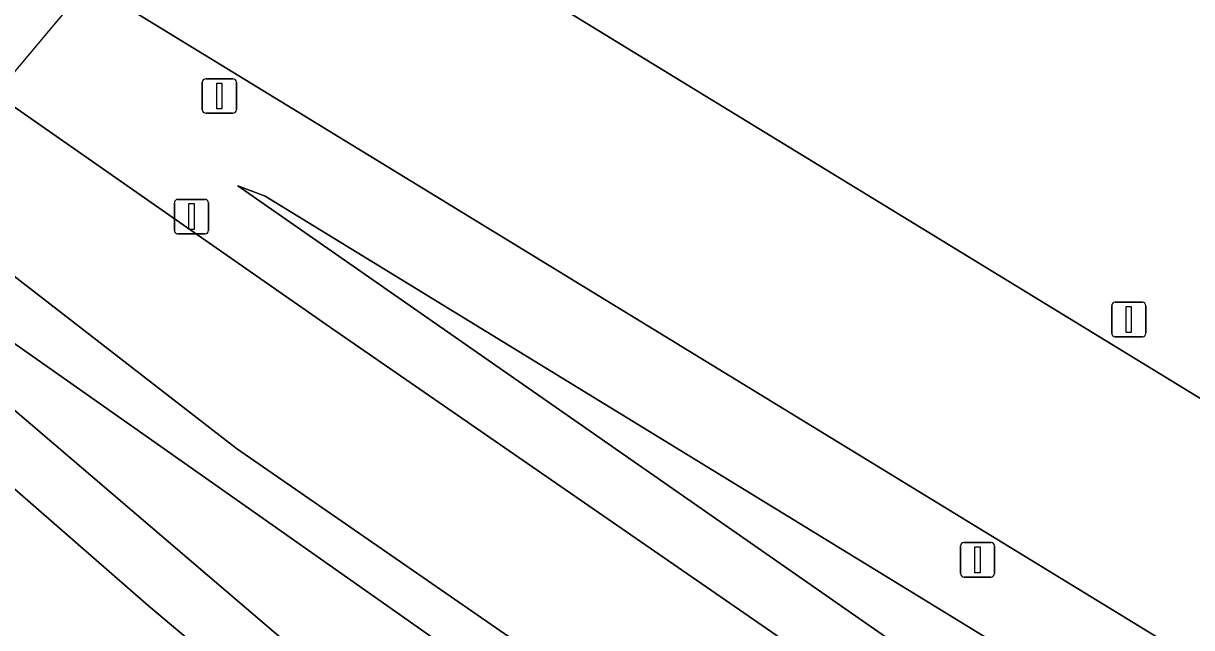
# Model space of a CAD drawing. Extents: x 156412 to 157779, y 382335 to 383768.
# Drawn here: x 157105.64 to 157139.55, y 382807.31 to 382824.84 of the extents above; entities that cross this region are included whole.
import ezdxf

# ---------------------------------------------------------------- set-up
doc = ezdxf.new("R2010")
doc.units = 0
for name, color, linetype in [('IMGEO_Berm_groen', 7, 'Continuous'), ('IMGEO_Duiker', 7, 'Continuous'), ('IMGEO_Fietspad_gesloten', 7, 'Continuous'), ('IMGEO_Groenvoorziening', 7, 'Continuous'), ('IMGEO_Lichtmast', 7, 'Continuous'), ('IMGEO_OVBaan_gesloten', 7, 'Continuous'), ('IMGEO_Rijbaan_regionaal_gesloten', 7, 'Continuous')]:
    doc.layers.add(name, color=color, linetype=linetype)

msp = doc.modelspace()

# ---------------------------------------------------------------- linework, layer by layer
at = {"layer": 'IMGEO_Berm_groen'}
for points in [[(157186.763, 382777.566), (157106.241, 382826.79)], [(157101.871, 382824.86), (157110.281, 382818.997), (157114.554, 382816.017), (157187.661, 382765.564), (157195.603, 382759.75), (157200.169, 382756.9)], [(157197.516, 382753.356), (157185.285, 382761.746), (157111.827, 382812.504), (157100.03, 382821.64), (157097.223, 382818.451), (157099.452, 382816.506), (157109.269, 382807.94), (157129.122, 382791.267)], [(157200.797, 382758.291), (157188.472, 382766.797), (157111.865, 382820.126), (157112.657, 382819.828), (157139.446, 382803.43), (157142.226, 382801.729), (157172.766, 382783.041), (157187.341, 382773.584), (157191.607, 382771.476)], [(157202.182, 382740.143), (157195.967, 382743.511), (157190.576, 382747.176), (157175.289, 382758.071), (157168.182, 382761.889), (157161.99, 382766.831), (157138.76, 382784.294), (157135.145, 382787.474), (157126.764, 382795.344), (157100.783, 382817.534), (157100.618, 382818.9), (157149.419, 382784.584), (157190.977, 382755.88), (157197.321, 382751.695)]]:
    msp.add_lwpolyline(points, dxfattribs=at)
at = {"layer": 'IMGEO_Duiker'}
msp.add_lwpolyline([(157067.966, 382778.658), (157068.092, 382778.813), (157072.881, 382784.667), (157117.092, 382837.407), (157117.204, 382837.541)], dxfattribs=at)
at = {"layer": 'IMGEO_Fietspad_gesloten'}
for points in [[(157094.699, 382825.558), (157097.827, 382823.353), (157100.03, 382821.64), (157111.827, 382812.504), (157185.285, 382761.746), (157197.516, 382753.356)], [(157200.169, 382756.9), (157195.603, 382759.75), (157187.661, 382765.564), (157114.554, 382816.017), (157110.281, 382818.997), (157101.871, 382824.86)]]:
    msp.add_lwpolyline(points, dxfattribs=at)
at = {"layer": 'IMGEO_Groenvoorziening'}
for points in [[(157109.677, 382832.375), (157190.228, 382783.151)], [(157142.226, 382801.729), (157139.446, 382803.43), (157112.657, 382819.828), (157111.865, 382820.126), (157188.472, 382766.797), (157200.797, 382758.291)], [(157197.321, 382751.695), (157190.977, 382755.88), (157149.419, 382784.584), (157100.618, 382818.9), (157100.783, 382817.534), (157126.764, 382795.344), (157135.145, 382787.474), (157138.76, 382784.294), (157161.99, 382766.831), (157168.182, 382761.889), (157175.289, 382758.071), (157190.576, 382747.176), (157195.967, 382743.511), (157202.182, 382740.143)]]:
    msp.add_lwpolyline(points, dxfattribs=at)
at = {"layer": 'IMGEO_Lichtmast'}
for p, q in [((157110.835, 382822.337), (157110.835, 382823.137)), ((157110.835, 382823.137), (157110.835, 382822.337)), ((157110.935, 382823.237), (157111.725, 382823.237)), ((157111.725, 382823.237), (157110.935, 382823.237)), ((157111.825, 382823.137), (157111.825, 382822.337)), ((157111.825, 382822.337), (157111.825, 382823.137)), ((157111.725, 382822.237), (157110.935, 382822.237)), ((157110.935, 382822.237), (157111.725, 382822.237)), ((157110.024, 382818.838), (157110.024, 382819.638)), ((157110.024, 382819.638), (157110.024, 382818.838)), ((157110.124, 382819.738), (157110.914, 382819.738)), ((157110.914, 382819.738), (157110.124, 382819.738)), ((157111.014, 382819.638), (157111.014, 382818.838)), ((157111.014, 382818.838), (157111.014, 382819.638)), ((157110.914, 382818.738), (157110.124, 382818.738)), ((157110.124, 382818.738), (157110.914, 382818.738)), ((157137.231, 382815.852), (157137.231, 382816.652)), ((157137.231, 382816.652), (157137.231, 382815.852)), ((157137.331, 382816.752), (157138.121, 382816.752)), ((157138.121, 382816.752), (157137.331, 382816.752)), ((157138.221, 382816.652), (157138.221, 382815.852)), ((157138.221, 382815.852), (157138.221, 382816.652)), ((157138.121, 382815.752), (157137.331, 382815.752)), ((157137.331, 382815.752), (157138.121, 382815.752)), ((157132.94, 382809.778), (157133.73, 382809.778)), ((157133.73, 382809.778), (157132.94, 382809.778)), ((157132.84, 382808.878), (157132.84, 382809.678)), ((157132.84, 382809.678), (157132.84, 382808.878)), ((157133.83, 382809.678), (157133.83, 382808.878)), ((157133.83, 382808.878), (157133.83, 382809.678)), ((157133.73, 382808.778), (157132.94, 382808.778)), ((157132.94, 382808.778), (157133.73, 382808.778))]:
    msp.add_line(p, q, dxfattribs=at)
for points in [[(157111.255, 382823.112), (157111.405, 382823.112), (157111.405, 382822.362), (157111.255, 382822.362), (157111.255, 382823.112)], [(157110.444, 382819.613), (157110.594, 382819.613), (157110.594, 382818.863), (157110.444, 382818.863), (157110.444, 382819.613)], [(157137.651, 382816.627), (157137.801, 382816.627), (157137.801, 382815.877), (157137.651, 382815.877), (157137.651, 382816.627)], [(157133.26, 382809.653), (157133.41, 382809.653), (157133.41, 382808.903), (157133.26, 382808.903), (157133.26, 382809.653)]]:
    msp.add_lwpolyline(points, dxfattribs=at)
for centre, start, end in [((157110.935, 382823.137), 90, 180), ((157110.935, 382823.137), 90, 180), ((157111.725, 382823.137), 0, 90), ((157111.725, 382823.137), 360, 90), ((157110.935, 382822.337), 180, 270), ((157110.935, 382822.337), 180, 270), ((157111.725, 382822.337), 270, 0), ((157111.725, 382822.337), 270, 0), ((157110.124, 382819.638), 90, 180), ((157110.124, 382819.638), 90, 180), ((157110.914, 382819.638), 0, 90), ((157110.914, 382819.638), 360, 90), ((157110.124, 382818.838), 180, 270), ((157110.124, 382818.838), 180, 270), ((157110.914, 382818.838), 270, 0), ((157110.914, 382818.838), 270, 0), ((157137.331, 382816.652), 90, 180), ((157137.331, 382816.652), 90, 180), ((157138.121, 382816.652), 0, 90), ((157138.121, 382816.652), 360, 90), ((157137.331, 382815.852), 180, 270), ((157137.331, 382815.852), 180, 270), ((157138.121, 382815.852), 270, 0), ((157138.121, 382815.852), 270, 0), ((157132.94, 382809.678), 90, 180), ((157132.94, 382809.678), 90, 180), ((157133.73, 382809.678), 0, 90), ((157133.73, 382809.678), 360, 90), ((157132.94, 382808.878), 180, 270), ((157132.94, 382808.878), 180, 270), ((157133.73, 382808.878), 270, 0), ((157133.73, 382808.878), 270, 0)]:
    msp.add_arc(centre, 0.1, start, end, dxfattribs=at)
at = {"layer": 'IMGEO_OVBaan_gesloten'}
msp.add_lwpolyline([(157106.241, 382826.79), (157186.763, 382777.566), (157190.228, 382783.151), (157109.677, 382832.375), (157108.801, 382832.916), (157107.925, 382833.459), (157107.051, 382834.003), (157105.318, 382835.131), (157102.428, 382837), (157099.373, 382838.999), (157095.774, 382841.386), (157094.747, 382842.093), (157088.611, 382846.205)], dxfattribs=at)
at = {"layer": 'IMGEO_Rijbaan_regionaal_gesloten'}
for points in [[(157109.269, 382807.94), (157099.452, 382816.506), (157097.192, 382813.916), (157138.928, 382778.382)], [(157129.122, 382791.267), (157109.269, 382807.94)]]:
    msp.add_lwpolyline(points, dxfattribs=at)

doc.saveas('drawing.dxf')
